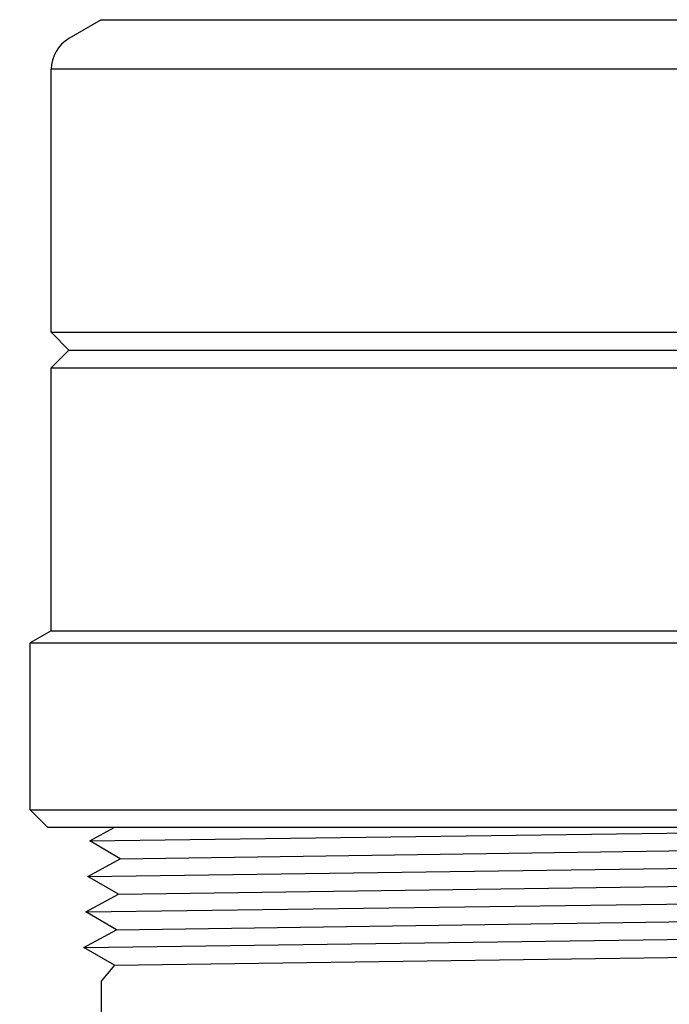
# Model space of a CAD drawing. Extents: x -169 to 2224, y 0 to 2796.
# Tile 376 of 530: x 1796.9 to 1799.18, y 974.29 to 977.75. Entities that reach past the tile are written whole.
import ezdxf

# ---------------------------------------------------------------- set-up
doc = ezdxf.new("R2010")
doc.units = 0
doc.header["$MEASUREMENT"] = 0
doc.header["$PDSIZE"] = 1
doc.layers.get('DEFPOINTS').update_dxf_attribs({"linetype": 'CONTINUOUS'})
for name, color, linetype in [('DIM', 3, 'CONTINUOUS'), ('GALV-4', 4, 'CONTINUOUS'), ('SWIVEL-ADAPTOR', 1, 'CONTINUOUS')]:
    doc.layers.add(name, color=color, linetype=linetype)
doc.styles.add('SIMPLEX', font='simplex')
doc.dimstyles.new('DIM64', dxfattribs={"dimscale": 64, "dimtxt": 0.09375, "dimasz": 0.09375, "dimexe": 0.0625, "dimexo": 0.0625, "dimgap": 0.046875, "dimtad": 1, "dimdec": 4, "dimzin": 3, "dimdsep": 46, "dimlunit": 4, "dimtxsty": 'SIMPLEX', "dimcen": 0, "dimclrd": 256, "dimclre": 256, "dimclrt": 256, "dimadec": 0, "dimazin": 0, "dimtfac": 1, "dimtdec": 4, "dimtmove": 0, "dimatfit": 3, "dimfxl": 1, "dimfrac": 2, "dimtolj": 1, "dimtzin": 0, "dimarcsym": 0})

# ---------------------------------------------------------------- blocks, each defined once
blk = doc.blocks.new('*D48')
at = {"layer": 'DEFPOINTS', "color": 0, "transparency": 16777216}
for p in [(2031.7725, 978.296), (1368.5472, 978.0147), (2031.7725, 700.5233)]:
    blk.add_point(p, dxfattribs=at)
at = {"layer": 'DIM', "lineweight": -2, "transparency": 16777216}
for p, q in [((2031.7725, 974.296), (2031.7725, 696.5233)), ((1368.5472, 974.0147), (1368.5472, 696.5233)), ((1374.5472, 700.5233), (2025.7725, 700.5233))]:
    blk.add_line(p, q, dxfattribs=at)
at = {"layer": 'DIM', "transparency": 16777216}
for points in [[(1374.5472, 701.5233), (1374.5472, 699.5233), (1368.5472, 700.5233)], [(2025.7725, 701.5233), (2025.7725, 699.5233), (2031.7725, 700.5233)]]:
    blk.add_solid(points, dxfattribs=at)
at = {"layer": 'DIM', "transparency": 16777216, "insert": (1700.1599, 708.0947), "char_height": 6, "attachment_point": 5, "style": 'SIMPLEX'}
blk.add_mtext('\\A1;55\'-3 1/4" (F.V. TANK SLAB)', dxfattribs=at)

msp = doc.modelspace()

# ---------------------------------------------------------------- linework, layer by layer
at = {"layer": 'GALV-4', "linetype": 'Continuous'}
for p, q in [((1797.14669, 974.8624), (1797.23285, 974.9098)), ((1797.25358, 974.79994), (1797.14669, 974.8624)), ((1797.13973, 974.73748), (1797.25358, 974.79994)), ((1797.24696, 974.67502), (1797.13973, 974.73748)), ((1797.13277, 974.61257), (1797.24696, 974.67502)), ((1797.24033, 974.55011), (1797.13277, 974.61257)), ((1797.12615, 974.48765), (1797.24033, 974.55011)), ((1797.23371, 974.42519), (1797.12615, 974.48765)), ((1797.23309, 974.42555), (1797.1872, 974.36946)), ((1797.1872, 974.36946), (1797.1872, 972.86965))]:
    msp.add_line(p, q, dxfattribs=at)
at = {"layer": 'GALV-4', "color": 7, "linetype": 'Continuous'}
for p, q in [((1797.14669, 974.8624), (1800.62119, 974.9098)), ((1797.25358, 974.79994), (1801.61751, 974.8624)), ((1797.13973, 974.73748), (1801.73119, 974.79994)), ((1797.24696, 974.67502), (1801.62413, 974.73748)), ((1797.13277, 974.61257), (1801.73815, 974.67502)), ((1797.24033, 974.55011), (1801.63075, 974.61257)), ((1797.12646, 974.48747), (1801.74511, 974.55011)), ((1797.23371, 974.42519), (1801.63075, 974.48775))]:
    msp.add_line(p, q, dxfattribs=at)
at = {"layer": 'SWIVEL-ADAPTOR', "linetype": 'Continuous'}
for p, q in [((1797.1872, 977.75061), (1797.07342, 977.68491)), ((1797.1872, 977.75061), (1797.07342, 977.68491)), ((1797.01092, 976.65179), (1797.01092, 977.577)), ((1797.01092, 976.65179), (1797.01092, 977.577)), ((1797.01092, 976.65179), (1797.07342, 976.58929)), ((1797.07342, 976.58929), (1797.01092, 976.52679)), ((1797.01092, 975.60158), (1797.01092, 976.52679)), ((1797.01092, 975.60158), (1797.01092, 976.52679)), ((1797.01092, 975.60158), (1796.9372, 975.55884)), ((1797.01092, 975.60158), (1796.9372, 975.55884)), ((1796.9372, 974.9723), (1796.9372, 975.55884)), ((1796.9372, 974.9723), (1796.9372, 975.55884)), ((1796.9372, 974.9723), (1796.9997, 974.9098)), ((1796.9372, 974.9723), (1796.9997, 974.9098)), ((1797.19361, 974.9098), (1796.9997, 974.9098)), ((1801.8747, 974.9098), (1796.9997, 974.9098))]:
    msp.add_line(p, q, dxfattribs=at)
at = {"layer": 'SWIVEL-ADAPTOR', "color": 7}
for p, q in [((1797.18714, 977.75126), (1801.68833, 977.75126)), ((1801.86402, 977.577), (1797.01145, 977.577)), ((1797.01092, 976.65179), (1801.86348, 976.65179)), ((1797.01092, 976.52679), (1801.86348, 976.52679)), ((1796.9372, 975.55884), (1801.9372, 975.55884)), ((1796.9372, 974.9723), (1801.9372, 974.9723))]:
    msp.add_line(p, q, dxfattribs=at)
at = {"layer": 'SWIVEL-ADAPTOR'}
for p, q in [((1797.07342, 976.58929), (1801.80098, 976.58929)), ((1797.01092, 975.60158), (1801.86348, 975.60158))]:
    msp.add_line(p, q, dxfattribs=at)
at = {"layer": 'SWIVEL-ADAPTOR', "linetype": 'Continuous'}
msp.add_arc((1797.13592, 977.577), 0.12447, 120.07976, 180, dxfattribs=at)
msp.add_arc((1797.13592, 977.577), 0.12447, 120.07976, 180, dxfattribs=at)

# ---------------------------------------------------------------- dimensions: what is measured, and where the dimension line sits
at = {"layer": 'DIM'}
dim = msp.add_linear_dim(base=(2031.77254, 700.52328), p1=(1368.54722, 978.01471), p2=(2031.77254, 978.29596), angle=0, text='<> (F.V. TANK SLAB)', dimstyle='DIM64', dxfattribs=at)
dim.commit()
dim.dimension.update_dxf_attribs({"geometry": '*D48', "text_midpoint": (1700.15988, 708.09471)})

doc.saveas('drawing.dxf')
